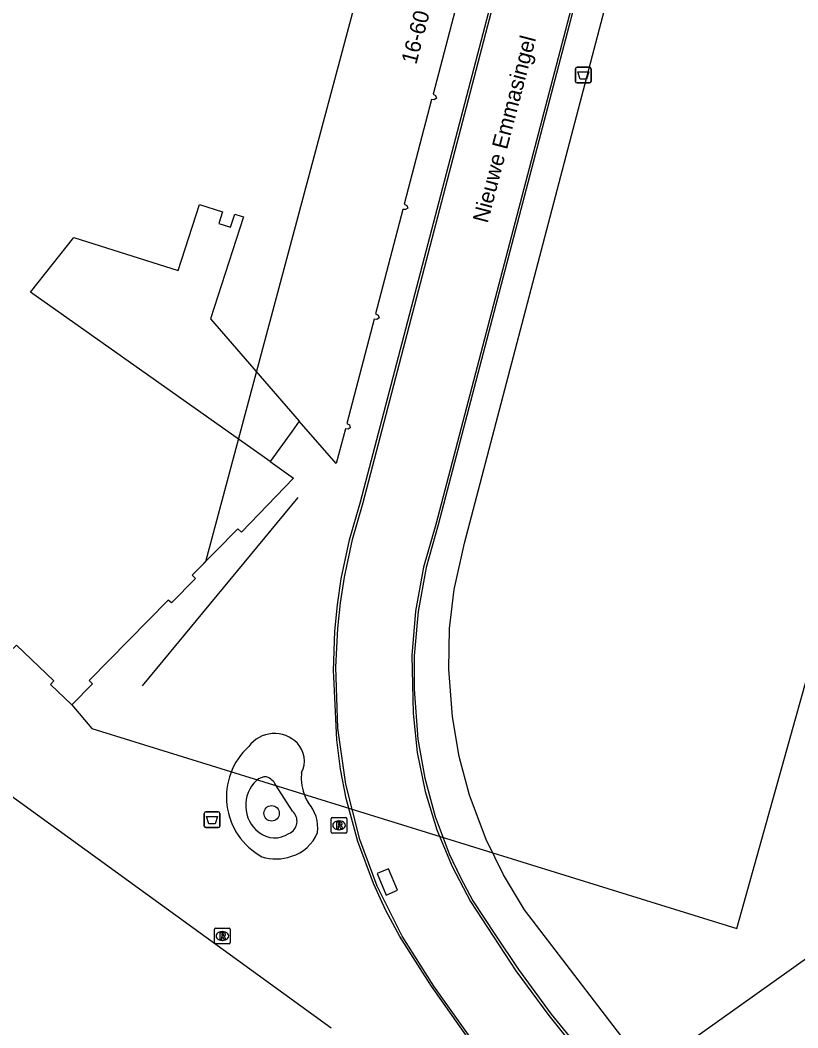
# Model space of a CAD drawing. Extents: x 161087 to 161922, y 382574 to 383873.
# Drawn here: x 161139.1 to 161188.5, y 383346.3 to 383410.3 of the extents above; entities that cross this region are included whole.
import ezdxf

# ---------------------------------------------------------------- set-up
doc = ezdxf.new("R2010")
doc.units = 0
for name, color, linetype in [('IMGEO_Afvalbak', 7, 'Continuous'), ('IMGEO_Boom', 7, 'Continuous'), ('IMGEO_Hek', 7, 'Continuous'), ('IMGEO_Lijnafwatering', 7, 'Continuous'), ('IMGEO_Muur', 7, 'Continuous'), ('IMGEO_Openbare_ruimte_label', 7, 'Continuous'), ('IMGEO_Pand', 7, 'Continuous'), ('IMGEO_Pand_nummerreeks', 7, 'Continuous'), ('IMGEO_Pand_overbouw', 7, 'Continuous'), ('IMGEO_Rioolput', 7, 'Continuous'), ('IMGEO_Voetgangersgebied_open', 7, 'Continuous')]:
    doc.layers.add(name, color=color, linetype=linetype)

msp = doc.modelspace()

# ---------------------------------------------------------------- linework, layer by layer
at = {"layer": 'IMGEO_Afvalbak'}
for p, q in [((161174.407, 383406.397), (161174.407, 383407.197)), ((161174.407, 383407.197), (161174.407, 383406.397)), ((161174.507, 383407.297), (161175.297, 383407.297)), ((161175.297, 383407.297), (161174.507, 383407.297)), ((161175.397, 383407.197), (161175.397, 383406.397)), ((161175.397, 383406.397), (161175.397, 383407.197)), ((161175.297, 383406.297), (161174.507, 383406.297)), ((161174.507, 383406.297), (161175.297, 383406.297)), ((161150.833, 383359.12), (161150.833, 383359.92)), ((161150.833, 383359.92), (161150.833, 383359.12)), ((161150.933, 383360.02), (161151.723, 383360.02)), ((161151.723, 383360.02), (161150.933, 383360.02)), ((161151.823, 383359.92), (161151.823, 383359.12)), ((161151.823, 383359.12), (161151.823, 383359.92)), ((161151.723, 383359.02), (161150.933, 383359.02)), ((161150.933, 383359.02), (161151.723, 383359.02))]:
    msp.add_line(p, q, dxfattribs=at)
for points in [[(161174.55, 383407.011), (161175.254, 383407.011), (161175.105, 383406.541), (161174.699, 383406.541), (161174.55, 383407.011)], [(161150.976, 383359.734), (161151.68, 383359.734), (161151.531, 383359.264), (161151.125, 383359.264), (161150.976, 383359.734)]]:
    msp.add_lwpolyline(points, dxfattribs=at)
for centre, start, end in [((161174.507, 383407.197), 90, 180), ((161174.507, 383407.197), 90, 180), ((161175.297, 383407.197), 0, 90), ((161175.297, 383407.197), 360, 90), ((161174.507, 383406.397), 180, 270), ((161174.507, 383406.397), 180, 270), ((161175.297, 383406.397), 270, 0), ((161175.297, 383406.397), 270, 0), ((161150.933, 383359.92), 90, 180), ((161150.933, 383359.92), 90, 180), ((161151.723, 383359.92), 0, 90), ((161151.723, 383359.92), 360, 90), ((161150.933, 383359.12), 180, 270), ((161150.933, 383359.12), 180, 270), ((161151.723, 383359.12), 270, 0), ((161151.723, 383359.12), 270, 0)]:
    msp.add_arc(centre, 0.1, start, end, dxfattribs=at)
at = {"layer": 'IMGEO_Boom'}
msp.add_circle((161155.11, 383359.925), 0.489, dxfattribs=at)
at = {"layer": 'IMGEO_Hek'}
for points in [[(161156.863, 383384.824), (161156.413, 383384.198)], [(161156.413, 383384.198), (161155.012, 383382.253)]]:
    msp.add_lwpolyline(points, dxfattribs=at)
at = {"layer": 'IMGEO_Lijnafwatering'}
for points in [[(161167.968, 383407.256), (161173.004, 383426.5)], [(161178.322, 383426.429), (161173.43, 383407.78)], [(161173.43, 383407.78), (161168.537, 383389.132)], [(161162.933, 383388.012), (161167.968, 383407.256)], [(161168.537, 383389.132), (161165.677, 383378.232), (161164.913, 383375.525), (161164.406, 383372.744), (161164.203, 383370.381)], [(161159.05, 383368.583), (161159.031, 383368.967), (161159.122, 383371.485), (161159.287, 383373.159), (161159.534, 383374.823), (161160.057, 383377.287), (161160.757, 383379.695), (161162.933, 383388.012)], [(161146.902, 383368.029), (161156.791, 383379.985)], [(161164.203, 383370.381), (161164.164, 383369.929), (161164.159, 383367.816), (161164.398, 383364.626), (161164.836, 383362.149), (161165.503, 383359.716), (161166.389, 383357.358), (161167.096, 383355.842), (161167.889, 383354.38), (161169.336, 383352.194)], [(161164.689, 383349.834), (161163.243, 383352.105), (161162.361, 383353.757), (161161.574, 383355.468), (161160.588, 383358.127), (161159.847, 383360.869), (161159.493, 383362.725), (161159.252, 383364.593), (161159.05, 383368.583)], [(161169.336, 383352.194), (161170.786, 383350.004), (161172.858, 383347.181), (161178.355, 383340.444), (161180.665, 383337.883), (161181.381, 383337.174)], [(161177.057, 383334.286), (161176.737, 383334.613), (161174.352, 383337.257), (161170.862, 383341.421), (161167.982, 383345.086), (161165.257, 383348.941), (161164.689, 383349.834)]]:
    msp.add_lwpolyline(points, dxfattribs=at)
at = {"layer": 'IMGEO_Muur'}
for points in [[(161157.005, 383362.509), (161156.977, 383362.084)], [(161156.438, 383360.06), (161155.371, 383361.721)]]:
    msp.add_lwpolyline(points, dxfattribs=at)
for centre, radius, start, end in [((161155.29, 383362.968), 2.026, 44.1275, 143.9015), ((161156.571, 383360.965), 4.328, 132.39352, 241.21445), ((161155.555, 383363.26), 1.633, 332.60368, 43.22735), ((161154.754, 383361.359), 0.887, 87.8229, 133.32831), ((161154.449, 383361.281), 1.022, 25.49996, 70.60168), ((161160.453, 383362.338), 3.485, 184.17316, 209.54798), ((161155.62, 383360.429), 2.158, 133.10376, 232.10137), ((161155.645, 383359.019), 2.391, 352.33251, 42.01137), ((161155.87, 383359.425), 0.853, 293.38469, 48.189), ((161155.308, 383359.974), 1.607, 230.92387, 304.04763), ((161155.703, 383359.589), 2.476, 285.48081, 338.95239), ((161155.38, 383359.915), 2.885, 251.958, 289.93439)]:
    msp.add_arc(centre, radius, start, end, dxfattribs=at)
at = {"layer": 'IMGEO_Pand'}
for points in [[(161190.477, 383351.704), (161179.021, 383343.554), (161171.159, 383353.793), (161169.837, 383356.018), (161168.737, 383358.257), (161167.679, 383361.087), (161167.021, 383363.539), (161166.588, 383366.045), (161166.359, 383369.079), (161166.413, 383371.664), (161166.697, 383374.139), (161167.358, 383377.079), (161191.383, 383468.603)], [(161167.098, 383412.232), (161165.36, 383405.581), (161165.514, 383405.495), (161165.575, 383405.329), (161165.437, 383405.235), (161165.271, 383405.241), (161163.535, 383398.609), (161163.692, 383398.522), (161163.753, 383398.354), (161163.614, 383398.261), (161163.446, 383398.27), (161161.71, 383391.636), (161161.868, 383391.547), (161161.93, 383391.377), (161161.788, 383391.286), (161161.62, 383391.296), (161159.887, 383384.671), (161160.046, 383384.581), (161160.107, 383384.409), (161159.965, 383384.32), (161159.798, 383384.332), (161159.2, 383382.131), (161156.863, 383384.824)], [(161155.012, 383382.253), (161139.802, 383393.009), (161142.557, 383396.478), (161149.181, 383394.382), (161150.521, 383398.57), (161151.989, 383398.105), (161151.757, 383397.371), (161152.502, 383397.135), (161152.766, 383397.958), (161153.165, 383397.837), (161153.318, 383397.79), (161151.229, 383391.317), (161156.863, 383384.824)], [(161155.012, 383382.253), (161156.505, 383381.197), (161153.195, 383377.785), (161152.969, 383377.991), (161150.064, 383375.038), (161150.277, 383374.827), (161148.754, 383373.283), (161148.541, 383373.468), (161143.531, 383368.358), (161143.737, 383368.152), (161142.423, 383366.805), (161141.062, 383368.109), (161141.28, 383368.343), (161138.905, 383370.6), (161138.697, 383370.385), (161137.344, 383371.695), (161137.552, 383371.93), (161135.18, 383374.191), (161134.996, 383373.954), (161129.801, 383377.987), (161129.973, 383378.226), (161127.377, 383380.253), (161127.193, 383380.016), (161121.743, 383384.25)], [(161118.857, 383374.248), (161122.467, 383371.676), (161122.843, 383372.189), (161124.001, 383371.34), (161123.663, 383370.857), (161124.958, 383369.918), (161125.428, 383370.565), (161158.897, 383346.301)]]:
    msp.add_lwpolyline(points, dxfattribs=at)
at = {"layer": 'IMGEO_Pand_overbouw'}
msp.add_lwpolyline([(161174.287, 383463.223), (161150.915, 383375.897), (161150.064, 383375.038), (161150.277, 383374.827), (161148.754, 383373.283), (161148.541, 383373.468), (161143.531, 383368.358), (161143.737, 383368.152), (161142.423, 383366.805), (161143.692, 383365.304), (161184.657, 383352.618), (161205.761, 383428.05), (161209.779, 383449.442)], close=True, dxfattribs=at)
at = {"layer": 'IMGEO_Rioolput'}
for p, q in [((161158.893, 383358.733), (161158.893, 383359.585)), ((161158.968, 383359.659), (161159.82, 383359.659)), ((161159.894, 383359.585), (161159.894, 383358.733)), ((161159.404, 383358.879), (161159.379, 383358.879)), ((161159.381, 383359.439), (161159.406, 383359.439)), ((161159.82, 383358.659), (161158.968, 383358.659)), ((161151.48, 383351.714), (161151.48, 383352.566)), ((161151.555, 383352.64), (161152.407, 383352.64)), ((161152.481, 383352.566), (161152.481, 383351.714)), ((161151.991, 383351.86), (161151.966, 383351.86)), ((161151.968, 383352.42), (161151.993, 383352.42)), ((161152.407, 383351.64), (161151.555, 383351.64))]:
    msp.add_line(p, q, dxfattribs=at)
for points in [[(161158.893, 383358.733), (161158.893, 383359.585)], [(161158.968, 383359.659), (161159.82, 383359.659)], [(161159.894, 383359.585), (161159.894, 383358.733)], [(161159.482, 383359.357), (161159.23, 383359.359), (161159.23, 383358.959)], [(161159.23, 383358.959), (161159.354, 383358.959), (161159.354, 383359.121), (161159.365, 383359.121)], [(161159.408, 383359.278), (161159.354, 383359.278), (161159.354, 383359.197)], [(161159.354, 383359.197), (161159.406, 383359.197)], [(161159.412, 383359.092), (161159.483, 383358.959), (161159.623, 383358.959), (161159.558, 383359.085)], [(161159.82, 383358.659), (161158.968, 383358.659)], [(161151.48, 383351.714), (161151.48, 383352.566)], [(161151.555, 383352.64), (161152.407, 383352.64)], [(161152.481, 383352.566), (161152.481, 383351.714)], [(161152.069, 383352.338), (161151.817, 383352.34), (161151.817, 383351.94)], [(161151.817, 383351.94), (161151.941, 383351.94), (161151.941, 383352.102), (161151.952, 383352.102)], [(161151.995, 383352.259), (161151.941, 383352.259), (161151.941, 383352.178)], [(161151.941, 383352.178), (161151.993, 383352.178)], [(161151.999, 383352.073), (161152.07, 383351.94), (161152.21, 383351.94), (161152.145, 383352.066)], [(161152.407, 383351.64), (161151.555, 383351.64)]]:
    msp.add_lwpolyline(points, dxfattribs=at)
for centre, radius, start, end in [((161158.97, 383359.583), 0.0765, 91.55205, 178.44795), ((161158.97, 383359.583), 0.0765, 91.55205, 178.44795), ((161159.818, 383359.583), 0.0765, 1.55205, 88.44795), ((161159.818, 383359.583), 0.0765, 1.55205, 88.44795), ((161159.364, 383359.068), 0.0533, 26.02933, 88.69889), ((161159.39, 383359.386), 0.19, 274.7715, 282.96867), ((161159.414, 383359.182), 0.0964, 77.00612, 93.18647), ((161159.428, 383359.239), 0.0378, 276.66336, 79.67722), ((161159.481, 383359.247), 0.109, 350.36119, 89.41601), ((161159.479, 383359.247), 0.112, 277.58423, 350.98172), ((161159.463, 383359.032), 0.108, 29.51342, 73.79051), ((161158.97, 383358.735), 0.0765, 181.55205, 268.44795), ((161158.97, 383358.735), 0.0765, 181.55205, 268.44795), ((161159.818, 383358.735), 0.0765, 271.55205, 358.44795), ((161159.818, 383358.735), 0.0765, 271.55205, 358.44795), ((161151.557, 383352.564), 0.0765, 91.55205, 178.44795), ((161151.557, 383352.564), 0.0765, 91.55205, 178.44795), ((161152.405, 383352.564), 0.0765, 1.55205, 88.44795), ((161152.405, 383352.564), 0.0765, 1.55205, 88.44795), ((161151.951, 383352.049), 0.0533, 26.02933, 88.69889), ((161151.977, 383352.367), 0.19, 274.7715, 282.96867), ((161152.001, 383352.163), 0.0964, 77.00612, 93.18647), ((161152.015, 383352.22), 0.0378, 276.66336, 79.67722), ((161152.068, 383352.228), 0.109, 350.36119, 89.41601), ((161152.066, 383352.228), 0.112, 277.58423, 350.98172), ((161152.05, 383352.013), 0.108, 29.51342, 73.79051), ((161151.557, 383351.716), 0.0765, 181.55205, 268.44795), ((161151.557, 383351.716), 0.0765, 181.55205, 268.44795), ((161152.405, 383351.716), 0.0765, 271.55205, 358.44795), ((161152.405, 383351.716), 0.0765, 271.55205, 358.44795)]:
    msp.add_arc(centre, radius, start, end, dxfattribs=at)
for centre, major_axis, ratio, start_param, end_param in [((161159.38, 383359.159), (-0.387, 0.002), 0.722429, 4.712389, 7.853982), ((161159.405, 383359.159), (-0.39, 0.002), 0.717154, 1.570796, 4.712389), ((161151.967, 383352.14), (-0.387, 0.002), 0.722429, 4.712389, 7.853982), ((161151.992, 383352.14), (-0.39, 0.002), 0.717154, 1.570796, 4.712389)]:
    msp.add_ellipse(centre, major_axis=major_axis, ratio=ratio, start_param=start_param, end_param=end_param, dxfattribs=at)
at = {"layer": 'IMGEO_Voetgangersgebied_open'}
for points in [[(161168.079, 383345.195), (161165.419, 383348.959), (161163.405, 383352.121), (161161.816, 383355.31), (161160.71, 383358.273), (161159.812, 383361.768), (161159.313, 383365.336), (161159.181, 383369.213), (161159.304, 383371.665), (161159.479, 383373.294), (161159.73, 383374.914), (161160.243, 383377.315), (161160.916, 383379.665), (161183.188, 383464.866)], [(161187.907, 383463.613), (161165.545, 383378.265), (161164.761, 383375.554), (161164.246, 383372.765), (161164.009, 383369.939), (161164.09, 383366.286), (161164.362, 383363.786), (161164.869, 383361.308), (161165.607, 383358.885), (161166.567, 383356.55), (161167.732, 383354.33), (161170.627, 383349.932)], [(161156.863, 383384.824), (161156.413, 383384.198), (161155.012, 383382.253)], [(161163.101, 383355.037), (161162.537, 383356.398), (161161.812, 383356.097), (161162.375, 383354.737), (161163.101, 383355.037)], [(161170.627, 383349.932), (161172.704, 383347.099), (161174.894, 383344.353)]]:
    msp.add_lwpolyline(points, dxfattribs=at)

# ---------------------------------------------------------------- texts
at = {"layer": 'IMGEO_Openbare_ruimte_label'}
msp.add_text('Nieuwe Emmasingel', height=1, rotation=75.33813, dxfattribs=at).set_placement((161168.825, 383397.35))
at = {"layer": 'IMGEO_Pand_nummerreeks'}
msp.add_text('16-60', height=1, rotation=75.35528, dxfattribs=at).set_placement((161164.292, 383407.428))

doc.saveas('drawing.dxf')
